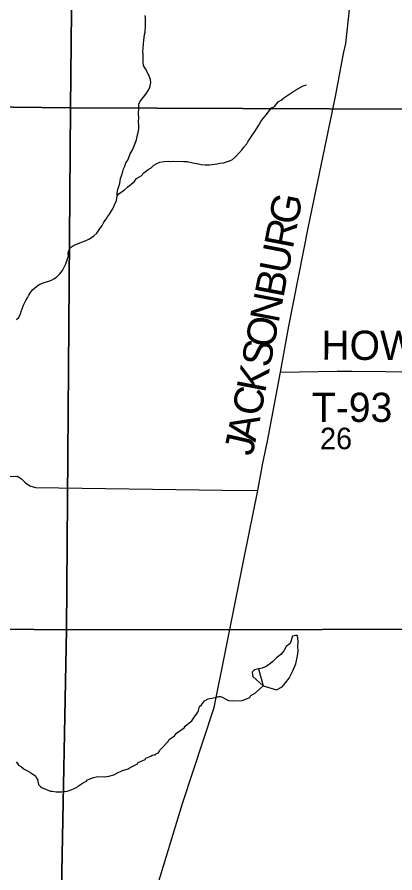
# Model space of a CAD drawing. Extents: x 1310247 to 1552180, y 377264 to 706493.
# Drawn here: x 1399412 to 1403286, y 548194 to 556977 of the extents above; entities that cross this region are included whole.
import ezdxf

# ---------------------------------------------------------------- set-up
doc = ezdxf.new("R2010")
doc.units = 0
for name, color, linetype in [('GM_X_County_Road', 7, 'Continuous'), ('GM_X_County_Road_Text', 7, 'Continuous'), ('GM_X_Minor_River', 7, 'Continuous'), ('GM_X_Section', 7, 'Continuous'), ('GM_X_Section_Text', 7, 'Continuous'), ('GM_X_Township_Road', 7, 'Continuous'), ('GM_X_Township_Road_Text', 7, 'Continuous')]:
    doc.layers.add(name, color=color, linetype=linetype)

msp = doc.modelspace()

# ---------------------------------------------------------------- linework, layer by layer
at = {"layer": 'GM_X_County_Road'}
msp.add_lwpolyline([(1400547.1, 547038), (1400713.1, 547600.8), (1401109.3, 548904.7), (1401433.8, 549889.5), (1401550, 550470.2), (1401741.3, 551428.2), (1401880.1, 552118.6), (1401931, 552400.2), (1401980.5, 552625.6), (1402114.4, 553333.7), (1402197.4, 553804.1), (1402400, 554826.1), (1402681.1, 556178.3), (1402758.7, 556602.8), (1402782, 556706.3), (1402866.3, 557469.4), (1402982.4, 558666.5)], dxfattribs=at)
at = {"layer": 'GM_X_Minor_River'}
msp.add_line((1401888.4, 550288.7), (1401935.4, 550114.3), dxfattribs=at)
for points in [[(1400657.9, 555906.4), (1400658.8, 555940.5), (1400658, 555986.7), (1400659.4, 556038.9), (1400660.6, 556083), (1400671.3, 556108.8), (1400690, 556134.4), (1400721, 556171.6), (1400739.7, 556197.2), (1400754.4, 556222.9), (1400769.1, 556246.6), (1400777.7, 556270.4), (1400782.7, 556304.4), (1400779.5, 556336.6), (1400758.9, 556387.4), (1400730.4, 556446.3), (1400709.3, 556479), (1400706.3, 556515.3), (1400705.1, 556547.4), (1400704.4, 556595.6), (1400703.1, 556621.7), (1400706.1, 556655.8), (1400707.3, 556701.9), (1400710.2, 556735.9), (1400719.9, 556797.9), (1400724.6, 556823.9), (1400730.2, 556883.9), (1400728.5, 556970.3), (1400725.2, 556994.4)], [(1400437.1, 555141.8), (1400453.7, 555161.4), (1400512.9, 555203.9), (1400545.6, 555231.1), (1400586.5, 555264.1), (1400613.2, 555287.5), (1400638, 555318.9), (1400684.8, 555347.7), (1400711.7, 555377.1), (1400754.6, 555412), (1400785.2, 555431.2), (1400813.9, 555456.5), (1400844.3, 555473.8), (1400874.7, 555487), (1400919, 555495.8), (1400963, 555496.6), (1400989, 555495.8), (1401015.1, 555499.1), (1401117.1, 555496.3), (1401155.1, 555493.2), (1401183, 555488.5), (1401214.8, 555481.6), (1401272.6, 555471.9), (1401300.4, 555463.1), (1401340.3, 555460), (1401384.4, 555460.8), (1401416.5, 555463.9), (1401462.7, 555470.7), (1401490.9, 555477.9), (1401529, 555482.9), (1401559.3, 555490.1), (1401591.6, 555503.2), (1401620, 555514.5), (1401656.8, 555545.6), (1401693.9, 555586.7), (1401720.8, 555618.1), (1401737.5, 555641.7), (1401766.4, 555677), (1401783.1, 555702.7), (1401803.9, 555730.2), (1401822.8, 555763.8), (1401843.6, 555791.3), (1401866.6, 555828.8), (1401891.6, 555866.3), (1401910.7, 555905.9), (1401935.6, 555937.3), (1401968.7, 555978.5), (1401997.7, 556013.9), (1402022.5, 556045.3), (1402050.9, 556060.6), (1402090.2, 556107.7), (1402120.7, 556124.9), (1402147.4, 556148.2), (1402190.2, 556177.2), (1402220.7, 556196.4), (1402261.5, 556223.3), (1402291.9, 556240.6), (1402344.8, 556271.2), (1402379.1, 556280.3)], [(1399404.3, 553871.8), (1399428.9, 553893.2), (1399445.9, 553930.8), (1399456.8, 553964.7), (1399478.3, 554020.2), (1399501.6, 554067.8), (1399518.4, 554095.4), (1399533.1, 554123.1), (1399549.9, 554150.7), (1399568.6, 554178.3), (1399609.6, 554213.3), (1399638.1, 554232.6), (1399664.5, 554243.9), (1399688.7, 554253.3), (1399727.1, 554264.3), (1399763.4, 554277.3), (1399787.8, 554290.7), (1399816.3, 554307.9), (1399851.2, 554341.1), (1399878.2, 554376.5), (1399893.1, 554410.2), (1399910.1, 554445.9), (1399929.4, 554495.5), (1399938.2, 554523.4), (1399936.8, 554547.5), (1399939.5, 554573.5), (1399960.6, 554613), (1399989.1, 554632.3), (1400029.7, 554651.3), (1400072.1, 554666.2), (1400110.5, 554679.2), (1400147, 554696.2), (1400175.5, 554715.5), (1400199.9, 554730.9), (1400228.7, 554760.2), (1400255.9, 554801.6), (1400282.9, 554839), (1400301.8, 554870.6), (1400324.7, 554904), (1400339.3, 554927.7), (1400358.1, 554955.3), (1400381, 554988.8), (1400395.7, 555016.5), (1400410.7, 555050.2), (1400431.8, 555093.8), (1400437.1, 555141.8), (1400439.8, 555167.8), (1400445, 555209.8), (1400453.8, 555239.7), (1400464.7, 555273.5), (1400473.9, 555319.4), (1400485, 555359.2), (1400497.9, 555393), (1400504.7, 555420.9), (1400515.4, 555446.7), (1400528.4, 555482.5), (1400547.1, 555508.1), (1400572.9, 555573.6), (1400591.8, 555609.2), (1400608.8, 555644.9), (1400623.8, 555682.6), (1400636.7, 555716.3), (1400648.1, 555768.2), (1400654.8, 555792.1), (1400659.7, 555826.1), (1400658.7, 555864.3), (1400657.9, 555906.4)], [(1401935.4, 550114.3), (1402071.8, 550072.5), (1402128.8, 550104.8), (1402166.1, 550143.7), (1402203.6, 550190.7), (1402235.9, 550261.8), (1402270.3, 550338.9), (1402288.9, 550420.5), (1402294.5, 550472.4), (1402292, 550520.6), (1402293.4, 550562.7), (1402290.7, 550604.8), (1402285.5, 550631), (1402267.5, 550631.6), (1402237.3, 550624.5), (1402212.9, 550549.1), (1402169.8, 550516.4), (1402146.3, 550471), (1402115.2, 550433.9), (1402072.1, 550401.2), (1402030.8, 550360.4), (1401999.9, 550335.3), (1401965.1, 550310.3), (1401926.6, 550293.5), (1401888.4, 550288.7)], [(1401888.4, 550288.7), (1401846, 550277.9), (1401821.2, 550252.7), (1401829.8, 550208.3), (1401935.4, 550114.3)], [(1400493.8, 549244.3), (1400550.4, 549262.9), (1400572.7, 549274.3), (1400645.8, 549314.5), (1400654.1, 549326.3), (1400725, 549358.5), (1400733.3, 549370.3), (1400781.9, 549391), (1400796.2, 549400.7), (1400814.3, 549404.2), (1400826.4, 549405.9), (1400842.7, 549417.5), (1400861, 549427), (1400873.6, 549450.7), (1400888, 549466.3), (1400959.9, 549542.5), (1400968.4, 549560.3), (1400986.7, 549573.8), (1401025.5, 549600.9), (1401048.1, 549626.3), (1401125.6, 549682.3), (1401134.1, 549700.1), (1401156.5, 549717.5), (1401189.2, 549744.7), (1401203.5, 549754.3), (1401216, 549774), (1401236.8, 549805.5), (1401253.2, 549821.1), (1401263.8, 549844.8), (1401272.2, 549860.6), (1401283.2, 549900.3), (1401301.6, 549917.8), (1401332.7, 549959.1), (1401371.3, 549980.1), (1401441.8, 549994.3), (1401482.1, 550005.3), (1401498.1, 550004.9), (1401516, 549998.4), (1401567.4, 549969.1), (1401579.3, 549962.8), (1401623.3, 549959.7), (1401721.6, 549963.2), (1401798.5, 549993.3), (1401809, 550015), (1401857.7, 550041.8), (1401904.9, 550084.6), (1401935.4, 550114.3)], [(1399403.7, 549334), (1399415.4, 549317.7), (1399427, 549299.4), (1399458.6, 549280.6), (1399484.1, 549257.9), (1399519.7, 549241), (1399541.5, 549228.5), (1399582.9, 549199.4), (1399600.7, 549191), (1399610.1, 549166.7), (1399619.8, 549150.5), (1399629, 549118.3), (1399630.6, 549102.2), (1399642.4, 549091.9), (1399652.1, 549079.7), (1399667.8, 549065.3), (1399695.6, 549054.6), (1399727.4, 549041.8), (1399753.2, 549033.1), (1399771.2, 549030.7), (1399793.2, 549028.1), (1399813.2, 549025.6), (1399829.2, 549025.2), (1399851.3, 549026.6), (1399871.3, 549026.1), (1399883.4, 549027.8), (1399925.6, 549032.8), (1399968, 549045.7), (1400028.8, 549074.1), (1400043.1, 549087.8), (1400071.7, 549109), (1400104.1, 549124.2), (1400124.5, 549135.7), (1400134.8, 549149.4), (1400195.5, 549171.9), (1400225.8, 549181.1), (1400239.8, 549182.8), (1400311.9, 549181), (1400354.1, 549185.9), (1400404.5, 549198.6), (1400435, 549215.8), (1400493.8, 549244.3)]]:
    msp.add_lwpolyline(points, dxfattribs=at)
at = {"layer": 'GM_X_Section'}
for points in [[(1394744.2, 561475.3), (1400015.8, 561360.9), (1399960.4, 556046), (1394657.5, 556107)], [(1405336.8, 561348), (1405264.6, 556023.5), (1399960.4, 556046), (1400015.8, 561360.9)], [(1399960.4, 556046), (1399919.5, 550688.3), (1394612.6, 550743.8), (1394657.5, 556107)], [(1405264.6, 556023.5), (1405165.8, 550694.9), (1399919.5, 550688.3), (1399960.4, 556046)], [(1394612.6, 550743.8), (1399919.5, 550688.3), (1399817.6, 545364.4), (1399763.6, 545365.6), (1394526.1, 545397.5)], [(1399919.5, 550688.3), (1405165.8, 550694.9), (1405071.3, 545372.9), (1399817.6, 545364.4)]]:
    msp.add_lwpolyline(points, close=True, dxfattribs=at)
at = {"layer": 'GM_X_Township_Road'}
for points in [[(1402114.4, 553333.7), (1402694.9, 553343.9), (1402846.2, 553342.4), (1404918.2, 553323.2), (1405460.3, 553314.1), (1405912.4, 553302.7), (1406051.5, 553253.7), (1406152.7, 553215.5), (1407622, 553223.2), (1407784.2, 553225.9), (1407915.4, 553275.3), (1408000, 553303.6), (1408672.5, 553303.7), (1409128.7, 553294.3), (1410263.7, 552930.1), (1410496.7, 552889)], [(1394597.2, 552914.1), (1396248.9, 552903.5), (1398596.9, 552875.2), (1398613, 552682.8), (1398615.1, 552350.1), (1398615.5, 552328.8), (1398618.1, 552310.6), (1398629.7, 552285.9), (1398634.7, 552276.3), (1398645.1, 552265.2), (1398671, 552253.2), (1398700.7, 552247.8), (1399412.2, 552264.4), (1399457.6, 552237.2), (1399498.7, 552198.2), (1399544, 552167), (1399599.7, 552149.6), (1401519.8, 552120.5), (1401880.1, 552118.6)]]:
    msp.add_lwpolyline(points, dxfattribs=at)

# ---------------------------------------------------------------- texts
at = {"layer": 'GM_X_County_Road_Text'}
for s, rotation, p in [('G', 79.14119, (1402285, 554832)), ('R', 79.14146, (1402238.6, 554590)), ('U', 79.14119, (1402188.8, 554330.7)), ('B', 79.13938, (1402142.4, 554088.7)), ('N', 79.13978, (1402092.7, 553829.4)), ('O', 79.13978, (1402042.9, 553570.2)), ('S', 79.14223, (1402004.8, 553371.4)), ('K', 79.14119, (1401955.1, 553112.1)), ('C', 79.13077, (1401908.6, 552870.1)), ('A', 78.60957, (1401855.9, 552608.3)), ('J', 77.19966, (1401823, 552463.2))]:
    msp.add_text(s, height=300, rotation=rotation, dxfattribs=at).set_placement(p)
at = {"layer": 'GM_X_Section_Text'}
msp.add_text('26', height=221, rotation=0.00001, dxfattribs=at).set_placement((1402518.8, 552541.9))
at = {"layer": 'GM_X_Township_Road_Text'}
for s, rotation, p in [('HOWE', 359.7703, (1402531.7, 553460.4)), ('T-93', 0.00001, (1402435.2, 552821.7))]:
    msp.add_text(s, height=300, rotation=rotation, dxfattribs=at).set_placement(p)

doc.saveas('drawing.dxf')
